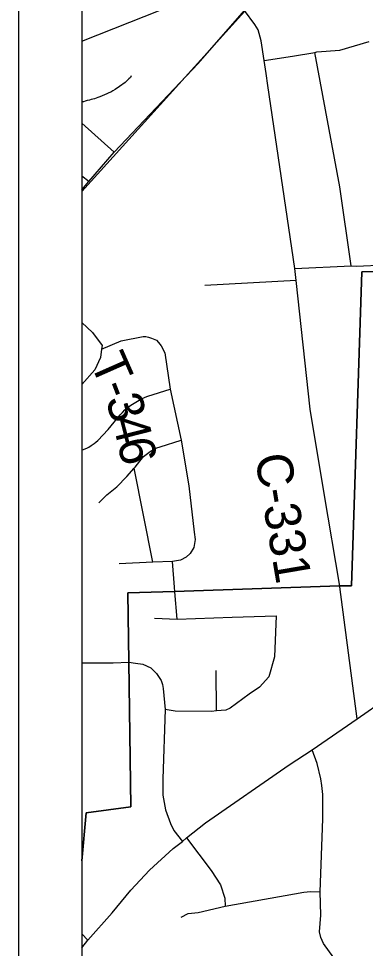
# Model space of a CAD drawing. Extents: x -59 to 82, y -3 to 49.
# Drawn here: x -54.998 to -54.449, y 43.325 to 44.796 of the extents above; entities that cross this region are included whole.
import ezdxf

# ---------------------------------------------------------------- set-up
doc = ezdxf.new("R2010")
doc.units = 0
for name, color, linetype in [('GM_X_Corporation', 7, 'Continuous'), ('GM_X_County_Road', 7, 'Continuous'), ('GM_X_County_Road_Text', 7, 'Continuous'), ('GM_X_Minor_River', 7, 'Continuous'), ('GM_X_Rail_Line', 7, 'Continuous'), ('GM_X_State_Route', 7, 'Continuous'), ('GM_X_Township_Road', 7, 'Continuous'), ('GM_X_Township_Road_Text', 7, 'Continuous'), ('GM_X_US_Route', 7, 'Continuous'), ('SH_Data', 7, 'Continuous')]:
    doc.layers.add(name, color=color, linetype=linetype)

msp = doc.modelspace()

# ---------------------------------------------------------------- linework, layer by layer
at = {"layer": 'GM_X_Corporation'}
for p, q in [((-54.898, 48.5155), (-54.898, 42.4912)), ((-54.898, 48.5155), (-54.898, 43.4634)), ((-54.4707, 43.8985), (-54.4544, 44.3956)), ((-54.4544, 44.3956), (-54.4707, 43.8985)), ((-54.4544, 44.3956), (-54.4175, 44.3968)), ((-54.4175, 44.3968), (-54.4544, 44.3956)), ((-54.8251, 43.8877), (-54.7509, 43.8899)), ((-54.7509, 43.8899), (-54.8251, 43.8877)), ((-54.8235, 43.7782), (-54.8251, 43.8877)), ((-54.8251, 43.8877), (-54.8235, 43.7782)), ((-54.7509, 43.8899), (-54.4895, 43.8985)), ((-54.4895, 43.8985), (-54.7509, 43.8899)), ((-54.4895, 43.8985), (-54.4707, 43.8985)), ((-54.4707, 43.8985), (-54.4895, 43.8985)), ((-54.8201, 43.5488), (-54.8235, 43.7782)), ((-54.8235, 43.7782), (-54.8201, 43.5488)), ((-54.891, 43.5395), (-54.8201, 43.5488)), ((-54.8201, 43.5488), (-54.891, 43.5395)), ((-54.898, 43.4634), (-54.891, 43.5395)), ((-54.891, 43.5395), (-54.898, 43.4634)), ((-54.898, 43.4634), (-54.898, 42.4912))]:
    msp.add_line(p, q, dxfattribs=at)
at = {"layer": 'GM_X_County_Road'}
for p, q in [((-54.6236, 44.7866), (-54.6402, 44.809)), ((-54.6186, 44.7783), (-54.6236, 44.7866)), ((-54.6136, 44.761), (-54.6186, 44.7783)), ((-54.609, 44.73), (-54.6136, 44.761)), ((-54.606, 44.7094), (-54.609, 44.73)), ((-54.6032, 44.6904), (-54.606, 44.7094)), ((-54.5602, 44.4006), (-54.6032, 44.6904)), ((-54.5583, 44.3819), (-54.5602, 44.4006)), ((-54.5363, 44.178), (-54.5583, 44.3819)), ((-54.5139, 44.0448), (-54.5363, 44.178)), ((-54.4892, 43.8979), (-54.5139, 44.0448)), ((-54.4891, 43.8969), (-54.4892, 43.8979)), ((-54.4614, 43.6885), (-54.4891, 43.8969))]:
    msp.add_line(p, q, dxfattribs=at)
at = {"layer": 'GM_X_Minor_River'}
for p, q in [((-54.8294, 44.6953), (-54.838, 44.6886)), ((-54.8276, 44.6969), (-54.8294, 44.6953)), ((-54.8257, 44.6988), (-54.8276, 44.6969)), ((-54.8231, 44.7008), (-54.8257, 44.6988)), ((-54.8209, 44.7031), (-54.8231, 44.7008)), ((-54.8194, 44.7059), (-54.8209, 44.7031)), ((-54.8485, 44.6819), (-54.8519, 44.6799)), ((-54.8451, 44.6839), (-54.8485, 44.6819)), ((-54.8429, 44.6854), (-54.8451, 44.6839)), ((-54.8403, 44.687), (-54.8429, 44.6854)), ((-54.838, 44.6886), (-54.8403, 44.687)), ((-54.8892, 44.6664), (-54.8927, 44.6655)), ((-54.8858, 44.6672), (-54.8892, 44.6664)), ((-54.8828, 44.6681), (-54.8858, 44.6672)), ((-54.8805, 44.6685), (-54.8828, 44.6681)), ((-54.8779, 44.6693), (-54.8805, 44.6685)), ((-54.8753, 44.6701), (-54.8779, 44.6693)), ((-54.8722, 44.6714), (-54.8753, 44.6701)), ((-54.8692, 44.6726), (-54.8722, 44.6714)), ((-54.8654, 44.6738), (-54.8692, 44.6726)), ((-54.8621, 44.6754), (-54.8654, 44.6738)), ((-54.8583, 44.6771), (-54.8621, 44.6754)), ((-54.8549, 44.6787), (-54.8583, 44.6771)), ((-54.8519, 44.6799), (-54.8549, 44.6787)), ((-54.8972, 44.6643), (-54.898, 44.664)), ((-54.8953, 44.6647), (-54.8972, 44.6643)), ((-54.8927, 44.6655), (-54.8953, 44.6647))]:
    msp.add_line(p, q, dxfattribs=at)
at = {"layer": 'GM_X_Rail_Line'}
for p, q in [((-54.898, 44.7603), (-54.561, 44.8941)), ((-54.6005, 44.8514), (-54.898, 44.5228))]:
    msp.add_line(p, q, dxfattribs=at)
at = {"layer": 'GM_X_State_Route'}
for p, q in [((-54.4614, 43.6885), (-54.401, 43.7308)), ((-54.5331, 43.6394), (-54.4614, 43.6885)), ((-54.5693, 43.6152), (-54.5331, 43.6394)), ((-54.7018, 43.5236), (-54.5693, 43.6152)), ((-54.732, 43.5), (-54.7018, 43.5236)), ((-54.7529, 43.4832), (-54.7381, 43.4943)), ((-54.7381, 43.4943), (-54.732, 43.5)), ((-54.7908, 43.4489), (-54.7529, 43.4832)), ((-54.8201, 43.4169), (-54.7908, 43.4489)), ((-54.8496, 43.3813), (-54.8201, 43.4169)), ((-54.8885, 43.3378), (-54.8496, 43.3813)), ((-54.898, 43.3259), (-54.8885, 43.3378))]:
    msp.add_line(p, q, dxfattribs=at)
at = {"layer": 'GM_X_Township_Road'}
for p, q in [((-54.4889, 44.7464), (-54.4427, 44.7602)), ((-54.564, 44.737), (-54.5289, 44.7428)), ((-54.5289, 44.7428), (-54.5254, 44.7434)), ((-54.489, 44.53), (-54.5289, 44.7428)), ((-54.5254, 44.7434), (-54.4889, 44.7464)), ((-54.609, 44.73), (-54.564, 44.737)), ((-54.8464, 44.5848), (-54.898, 44.6305)), ((-54.8866, 44.5384), (-54.898, 44.547)), ((-54.4711, 44.4052), (-54.489, 44.53)), ((-54.5602, 44.4006), (-54.4711, 44.4052)), ((-54.4711, 44.4052), (-54.4625, 44.4046)), ((-54.4625, 44.4046), (-54.418, 44.4068)), ((-54.5583, 44.3819), (-54.7031, 44.3741)), ((-54.898, 44.3151), (-54.8808, 44.2996)), ((-54.8808, 44.2996), (-54.8656, 44.2788)), ((-54.8664, 44.273), (-54.8355, 44.2864)), ((-54.8355, 44.2864), (-54.8004, 44.2934)), ((-54.8004, 44.2934), (-54.7964, 44.2932)), ((-54.7964, 44.2932), (-54.7921, 44.2921)), ((-54.7921, 44.2921), (-54.7876, 44.2907)), ((-54.7876, 44.2907), (-54.7796, 44.2873)), ((-54.7796, 44.2873), (-54.7761, 44.2839)), ((-54.7761, 44.2839), (-54.772, 44.2785)), ((-54.8664, 44.273), (-54.8683, 44.26)), ((-54.8656, 44.2788), (-54.8664, 44.273)), ((-54.772, 44.2785), (-54.7663, 44.2673)), ((-54.8683, 44.26), (-54.8774, 44.2403)), ((-54.7663, 44.2673), (-54.7578, 44.2096)), ((-54.8774, 44.2403), (-54.898, 44.2175)), ((-54.7933, 44.1988), (-54.7578, 44.2096)), ((-54.7578, 44.2096), (-54.7404, 44.1294)), ((-54.8044, 44.1942), (-54.7977, 44.1973)), ((-54.7977, 44.1973), (-54.7933, 44.1988)), ((-54.8297, 44.177), (-54.8203, 44.1846)), ((-54.8203, 44.1846), (-54.8044, 44.1942)), ((-54.8563, 44.1458), (-54.837, 44.169)), ((-54.837, 44.169), (-54.8336, 44.1727)), ((-54.8336, 44.1727), (-54.8297, 44.177)), ((-54.8724, 44.1288), (-54.8563, 44.1458)), ((-54.8829, 44.1205), (-54.8784, 44.1238)), ((-54.8784, 44.1238), (-54.8756, 44.1259)), ((-54.8756, 44.1259), (-54.8724, 44.1288)), ((-54.7735, 44.1188), (-54.7404, 44.1294)), ((-54.7404, 44.1294), (-54.7285, 44.0569)), ((-54.898, 44.1134), (-54.889, 44.1168)), ((-54.889, 44.1168), (-54.8868, 44.1182)), ((-54.8868, 44.1182), (-54.8829, 44.1205)), ((-54.7999, 44.1033), (-54.7918, 44.1097)), ((-54.7918, 44.1097), (-54.7879, 44.1124)), ((-54.7879, 44.1124), (-54.7834, 44.1151)), ((-54.7834, 44.1151), (-54.7792, 44.1171)), ((-54.7792, 44.1171), (-54.7735, 44.1188)), ((-54.8133, 44.0865), (-54.7999, 44.1033)), ((-54.8265, 44.0715), (-54.8148, 44.0848)), ((-54.8148, 44.0848), (-54.8133, 44.0865)), ((-54.7851, 43.9359), (-54.8148, 44.0848)), ((-54.8426, 44.0551), (-54.8265, 44.0715)), ((-54.858, 44.0425), (-54.8426, 44.0551)), ((-54.7285, 44.0569), (-54.72, 43.9834)), ((-54.8706, 44.0299), (-54.858, 44.0425)), ((-54.72, 43.9834), (-54.7183, 43.9718)), ((-54.7183, 43.9718), (-54.7204, 43.9591)), ((-54.7264, 43.95), (-54.7324, 43.944)), ((-54.7204, 43.9591), (-54.7264, 43.95)), ((-54.7851, 43.9359), (-54.8386, 43.9334)), ((-54.7542, 43.9373), (-54.7851, 43.9359)), ((-54.7415, 43.9394), (-54.7542, 43.9373)), ((-54.7512, 43.8965), (-54.7542, 43.9373)), ((-54.7324, 43.944), (-54.7415, 43.9394)), ((-54.7507, 43.8894), (-54.7512, 43.8965)), ((-54.7468, 43.8458), (-54.7507, 43.8894)), ((-54.7827, 43.8477), (-54.7468, 43.8458)), ((-54.7468, 43.8458), (-54.6598, 43.8491)), ((-54.6598, 43.8491), (-54.5902, 43.8512)), ((-54.5902, 43.8512), (-54.5924, 43.7861)), ((-54.5924, 43.7861), (-54.6018, 43.7545)), ((-54.898, 43.777), (-54.8484, 43.7766)), ((-54.8484, 43.7766), (-54.8233, 43.7777)), ((-54.8233, 43.7777), (-54.8127, 43.7762)), ((-54.8127, 43.7762), (-54.8012, 43.7745)), ((-54.8012, 43.7745), (-54.7886, 43.7691)), ((-54.7886, 43.7691), (-54.7793, 43.7602)), ((-54.7793, 43.7602), (-54.7721, 43.7488)), ((-54.6846, 43.7008), (-54.6849, 43.7649)), ((-54.6018, 43.7545), (-54.6164, 43.7383)), ((-54.7721, 43.7488), (-54.7698, 43.7426)), ((-54.7698, 43.7426), (-54.7688, 43.7362)), ((-54.7688, 43.7362), (-54.7658, 43.7029)), ((-54.6328, 43.7272), (-54.6627, 43.7051)), ((-54.6164, 43.7383), (-54.6328, 43.7272)), ((-54.7658, 43.7029), (-54.7697, 43.5933)), ((-54.7498, 43.7002), (-54.7658, 43.7029)), ((-54.6925, 43.6996), (-54.7498, 43.7002)), ((-54.6846, 43.7008), (-54.6925, 43.6996)), ((-54.6695, 43.7017), (-54.6846, 43.7008)), ((-54.6627, 43.7051), (-54.6695, 43.7017)), ((-54.5249, 43.6174), (-54.5331, 43.6394)), ((-54.5192, 43.5931), (-54.5249, 43.6174)), ((-54.7697, 43.5933), (-54.7695, 43.5677)), ((-54.5175, 43.5826), (-54.5192, 43.5931)), ((-54.5159, 43.5683), (-54.5175, 43.5826)), ((-54.7695, 43.5677), (-54.7652, 43.5441)), ((-54.5161, 43.5298), (-54.5159, 43.5683)), ((-54.7652, 43.5441), (-54.7572, 43.5227)), ((-54.7572, 43.5227), (-54.7518, 43.5118)), ((-54.52, 43.4143), (-54.5161, 43.5298)), ((-54.7518, 43.5118), (-54.7381, 43.4943)), ((-54.732, 43.5), (-54.6929, 43.4483)), ((-54.6929, 43.4483), (-54.6779, 43.4254)), ((-54.6779, 43.4254), (-54.6711, 43.4045)), ((-54.6711, 43.4045), (-54.6707, 43.392)), ((-54.6707, 43.392), (-54.5608, 43.4114)), ((-54.5608, 43.4114), (-54.5459, 43.414)), ((-54.5459, 43.414), (-54.5358, 43.4151)), ((-54.5358, 43.4151), (-54.52, 43.4143)), ((-54.519, 43.3775), (-54.52, 43.4143)), ((-54.7136, 43.3819), (-54.6707, 43.392)), ((-54.7403, 43.3745), (-54.7296, 43.38)), ((-54.7296, 43.38), (-54.7136, 43.3819)), ((-54.5211, 43.3514), (-54.519, 43.3775)), ((-54.898, 43.3478), (-54.8885, 43.3378)), ((-54.5193, 43.3424), (-54.5211, 43.3514)), ((-54.5151, 43.333), (-54.5193, 43.3424)), ((-54.4814, 43.2867), (-54.5151, 43.333))]:
    msp.add_line(p, q, dxfattribs=at)
at = {"layer": 'GM_X_US_Route'}
for p, q in [((-54.7137, 44.7253), (-54.6402, 44.809)), ((-54.8464, 44.5848), (-54.7137, 44.7253)), ((-54.8866, 44.5384), (-54.8464, 44.5848)), ((-54.898, 44.525), (-54.8866, 44.5384))]:
    msp.add_line(p, q, dxfattribs=at)
at = {"layer": 'SH_Data'}
for p, q in [((-54.998, 49.3912), (-54.998, 42.3912)), ((-54.898, 49.2912), (-54.898, 42.4912))]:
    msp.add_line(p, q, dxfattribs=at)

# ---------------------------------------------------------------- texts
at = {"layer": 'GM_X_County_Road_Text'}
msp.add_text('C-331', height=0.05682, rotation=279.6425, dxfattribs=at).set_placement((-54.6238, 44.1039))
at = {"layer": 'GM_X_Township_Road_Text'}
for s, rotation, p in [('T', 293.8041, (-54.8856, 44.2525)), ('-', 291.0302, (-54.8688, 44.2143)), ('3', 287.3488, (-54.8607, 44.1935)), ('4', 284.3076, (-54.8505, 44.1608)), ('6', 282.2601, (-54.842, 44.1274))]:
    msp.add_text(s, height=0.0568, rotation=rotation, dxfattribs=at).set_placement(p)

doc.saveas('drawing.dxf')
